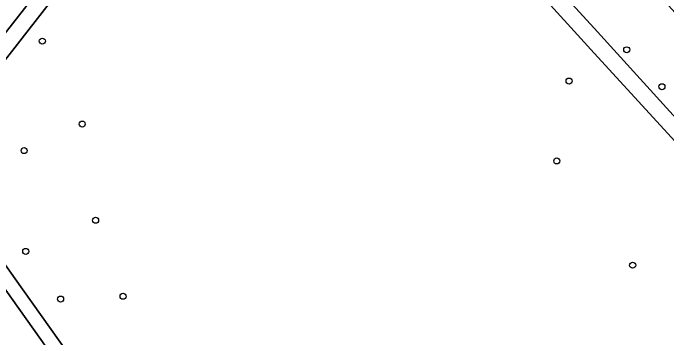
# Model space of a CAD drawing. Extents: x 157445 to 158888, y 383061 to 384688.
# Drawn here: x 157906 to 158011.8, y 383808.2 to 383860.7 of the extents above; entities that cross this region are included whole.
import ezdxf

# ---------------------------------------------------------------- set-up
doc = ezdxf.new("R2010")
doc.units = 0
for name, color, linetype in [('IMGEO_Boom', 7, 'Continuous'), ('IMGEO_Groenvoorziening', 7, 'Continuous'), ('IMGEO_Voetpad_halfverhard', 7, 'Continuous')]:
    doc.layers.add(name, color=color, linetype=linetype)

msp = doc.modelspace()

# ---------------------------------------------------------------- linework, layer by layer
at = {"layer": 'IMGEO_Boom'}
for centre in [(157910.75, 383856.17), (158005.28, 383854.77), (157995.94, 383849.71), (158010.96, 383848.8), (157917.2, 383842.76), (157907.81, 383838.47), (157993.96, 383836.8), (157919.36, 383827.21), (157908.06, 383822.17), (158006.23, 383819.94), (157913.71, 383814.46), (157923.81, 383814.92)]:
    msp.add_circle(centre, 0.489, dxfattribs=at)
at = {"layer": 'IMGEO_Groenvoorziening'}
for points in [[(157912.38, 383924.54), (157909.42, 383925.27), (157906.88, 383925.84), (157897.29, 383869.33), (157893.39, 383846.3), (157894.97, 383845.04), (157907.85, 383861.45), (157908.74, 383862.59), (157945.77, 383909.66)], [(157947.81, 383908.45), (157904.24, 383852.49), (157897.07, 383843.39), (157895.49, 383841.38), (157893.13, 383838.5), (157893.58, 383835.72), (157894.56, 383834.4), (157906.36, 383817.74), (157931.74, 383782.01), (157938.04, 383786.45), (157940.08, 383787.89), (157959.05, 383779.97), (157966.82, 383785.16), (157989.25, 383803.05), (157991.64, 383803.57), (157993.23, 383803.91), (158000, 383802.93), (158007.8, 383801.81), (158013.89, 383806.34)], [(158000, 383854.24), (157960.98, 383897.16)], [(157874.04, 383842.42), (157871.01, 383843.07), (157845.04, 383847.43), (157846.95, 383865.51), (157846.51, 383865.55), (157845.36, 383867.13), (157844.48, 383869.82), (157844.01, 383877.86), (157841.91, 383862.89), (157840.6, 383852.7), (157835.43, 383801.71), (157833.4, 383784.91), (157830.98, 383767.08), (157846.43, 383747.46), (157867.23, 383761.67), (157884.44, 383737.79), (157935.24, 383772.99), (157934.69, 383773.78), (157900.3, 383822.21)], [(158029.79, 383821.78), (158000, 383854.24)]]:
    msp.add_lwpolyline(points, dxfattribs=at)
msp.add_lwpolyline([(158029.55, 383842.67), (158000, 383875.22), (157994.84, 383880.91), (157992.04, 383878.39), (157986.33, 383873.25), (158000, 383858.25), (158020.24, 383836.01)], close=True, dxfattribs=at)
at = {"layer": 'IMGEO_Voetpad_halfverhard'}
for points in [[(158016.57, 383996.63), (158009.5, 383988.97), (157999.44, 383977.76), (157994.29, 383971.73), (157989.42, 383965.7), (157982.26, 383956.51), (157974.68, 383946.91), (157968.49, 383938.82), (157966.42, 383936.36), (157947.38, 383911.87), (157945.77, 383909.66), (157908.74, 383862.59), (157907.85, 383861.45), (157894.97, 383845.04), (157897.07, 383843.39), (157904.24, 383852.49), (157947.81, 383908.45), (157949.63, 383910.3), (157968.91, 383935.06)], [(157905.66, 383955.82), (157903.26, 383936.45), (157902.46, 383929.33), (157902.38, 383928.57), (157904.62, 383928.15), (157904.45, 383926.99), (157903.37, 383927.14), (157903.26, 383926.49), (157904.48, 383926.28), (157892.87, 383857.86), (157892.67, 383856.69), (157889.85, 383839.9), (157889.75, 383836.79), (157900.3, 383822.21), (157934.69, 383773.78)], [(157906.36, 383817.74), (157894.56, 383834.4), (157893.58, 383835.72), (157893.13, 383838.5), (157895.49, 383841.38), (157897.07, 383843.39), (157894.97, 383845.04), (157893.39, 383846.3), (157897.29, 383869.33), (157906.88, 383925.84), (157909.42, 383925.27), (157912.38, 383924.54)], [(157960.98, 383897.16), (158000, 383854.24), (158029.79, 383821.78), (158031.15, 383824.03), (158021.82, 383834.41), (158030.85, 383840.87), (158029.55, 383842.67), (158020.24, 383836.01), (158000, 383858.25), (157986.33, 383873.25), (157992.04, 383878.39), (157990.73, 383879.96), (157984.98, 383874.77), (157966.61, 383894.79)], [(157931.74, 383782.01), (157906.36, 383817.74)]]:
    msp.add_lwpolyline(points, dxfattribs=at)

doc.saveas('drawing.dxf')
